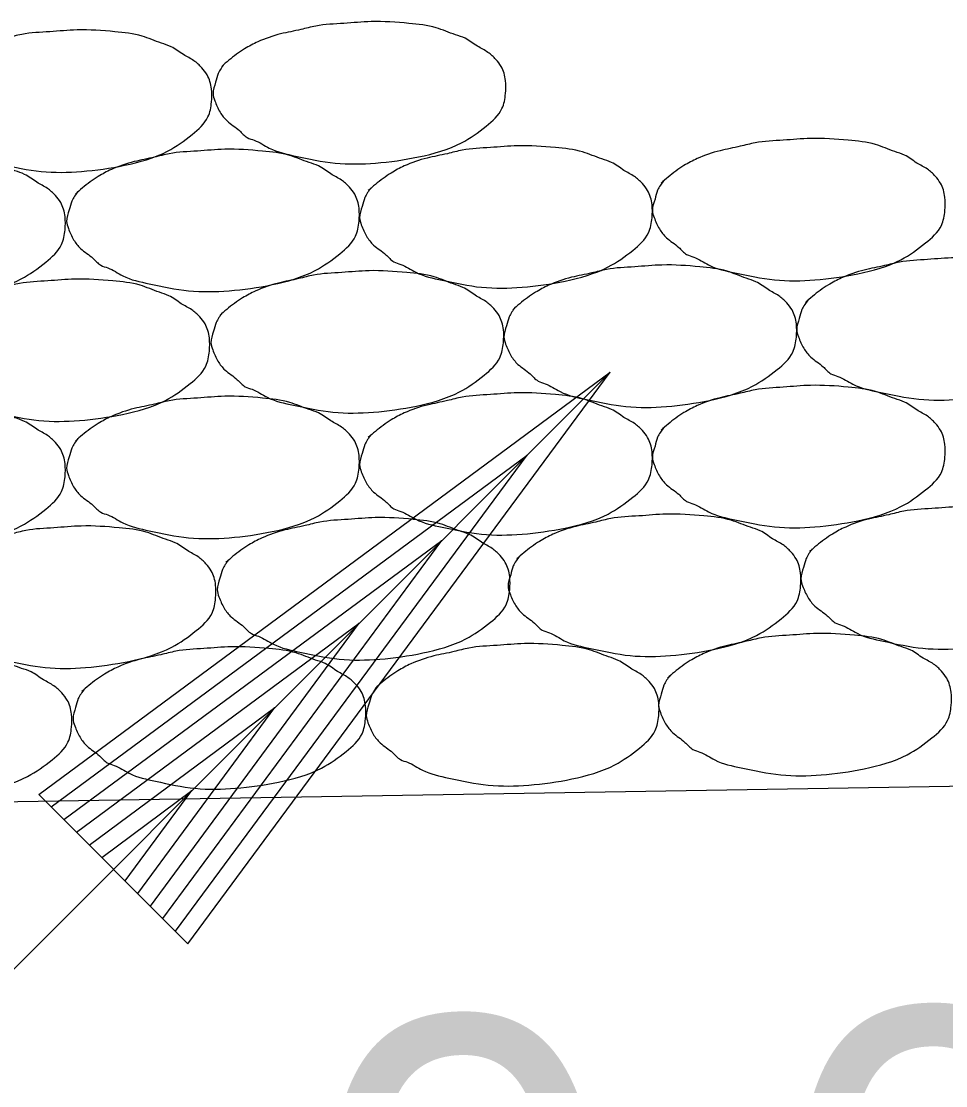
# Model space of a CAD drawing. Extents: x 634177 to 635904, y 289936 to 290970.
# Drawn here: x 635683.513 to 635684.829, y 290455.774 to 290457.288 of the extents above; entities that cross this region are included whole.
import ezdxf

# ---------------------------------------------------------------- set-up
doc = ezdxf.new("R2010")
doc.units = 0
for name, color, linetype in [('Level 13', 7, 'Continuous'), ('Level 3', 7, 'Continuous'), ('Level 43', 7, 'Continuous'), ('R_Dimension', 7, 'Continuous'), ('R_Draft', 7, 'Continuous')]:
    doc.layers.add(name, color=color, linetype=linetype)

msp = doc.modelspace()

# ---------------------------------------------------------------- linework, layer by layer
at = {"layer": 'Level 3'}
msp.add_line((635681.4857, 290456.1453), (635702.1107, 290456.4828), dxfattribs=at)
at = {"layer": 'Level 43'}
msp.add_line((635681.8218, 290454.2597), (635684.3513, 290456.7892), dxfattribs=at)
at = {"layer": 'R_Dimension'}
for p, q in [((635683.5382, 290456.1882), (635684.3513, 290456.7892)), ((635683.7503, 290455.976), (635684.3513, 290456.7892)), ((635683.5558, 290456.1705), (635684.2332, 290456.6711)), ((635683.7326, 290455.9937), (635684.2332, 290456.6711)), ((635683.5739, 290456.1525), (635684.1116, 290456.5495)), ((635683.7146, 290456.0118), (635684.1116, 290456.5495)), ((635683.5915, 290456.1348), (635683.9939, 290456.4318)), ((635683.6969, 290456.0294), (635683.9939, 290456.4318)), ((635683.6099, 290456.1164), (635683.874, 290456.3119)), ((635683.6789, 290456.0475), (635683.874, 290456.3119)), ((635683.5382, 290456.1882), (635683.7503, 290455.976)), ((635683.6276, 290456.0987), (635683.756, 290456.1938)), ((635683.6608, 290456.0655), (635683.756, 290456.1938))]:
    msp.add_line(p, q, dxfattribs=at)
at = {"layer": 'R_Draft'}
for points in [[(635683.3838, 290457.2159), (635683.375, 290457.2021), (635683.3713, 290457.1896), (635683.3675, 290457.1734), (635683.37, 290457.1634), (635683.3775, 290457.1471), (635683.3875, 290457.1346), (635683.405, 290457.1209), (635683.4163, 290457.1109), (635683.4263, 290457.1071), (635683.4475, 290457.0959), (635683.485, 290457.0846), (635683.5413, 290457.0746), (635683.5988, 290457.0746), (635683.66, 290457.0834), (635683.7213, 290457.1034), (635683.7563, 290457.1271), (635683.7788, 290457.1521), (635683.7838, 290457.1734), (635683.7838, 290457.1921), (635683.7775, 290457.2121), (635683.77, 290457.2221), (635683.7588, 290457.2321), (635683.7438, 290457.2409), (635683.7263, 290457.2521), (635683.7125, 290457.2571), (635683.685, 290457.2671), (635683.6463, 290457.2734), (635683.5925, 290457.2759), (635683.5538, 290457.2734), (635683.5138, 290457.2696), (635683.4925, 290457.2646), (635683.4638, 290457.2584), (635683.4313, 290457.2471), (635683.4125, 290457.2371), (635683.39, 290457.2209), (635683.38, 290457.2121)], [(635683.8022, 290457.2278), (635683.7935, 290457.214), (635683.7897, 290457.2015), (635683.786, 290457.1853), (635683.7885, 290457.1753), (635683.796, 290457.159), (635683.806, 290457.1465), (635683.8235, 290457.1328), (635683.8347, 290457.1228), (635683.8447, 290457.119), (635683.866, 290457.1078), (635683.9035, 290457.0965), (635683.9597, 290457.0865), (635684.0172, 290457.0865), (635684.0785, 290457.0953), (635684.1397, 290457.1153), (635684.1747, 290457.139), (635684.1972, 290457.164), (635684.2022, 290457.1853), (635684.2022, 290457.204), (635684.196, 290457.224), (635684.1885, 290457.234), (635684.1772, 290457.244), (635684.1622, 290457.2528), (635684.1447, 290457.264), (635684.131, 290457.269), (635684.1035, 290457.279), (635684.0647, 290457.2853), (635684.011, 290457.2878), (635683.9722, 290457.2853), (635683.9322, 290457.2815), (635683.911, 290457.2765), (635683.8822, 290457.2703), (635683.8497, 290457.259), (635683.831, 290457.249), (635683.8085, 290457.2328), (635683.7985, 290457.224)], [(635684.0107, 290457.0512), (635684.002, 290457.0374), (635683.9982, 290457.0249), (635683.9945, 290457.0087), (635683.997, 290456.9987), (635684.0045, 290456.9824), (635684.0145, 290456.9699), (635684.032, 290456.9562), (635684.0432, 290456.9462), (635684.0532, 290456.9424), (635684.0745, 290456.9312), (635684.112, 290456.9199), (635684.1682, 290456.9099), (635684.2257, 290456.9099), (635684.287, 290456.9187), (635684.3482, 290456.9387), (635684.3832, 290456.9624), (635684.4057, 290456.9874), (635684.4107, 290457.0087), (635684.4107, 290457.0274), (635684.4045, 290457.0474), (635684.397, 290457.0574), (635684.3857, 290457.0674), (635684.3707, 290457.0762), (635684.3532, 290457.0874), (635684.3395, 290457.0924), (635684.312, 290457.1024), (635684.2732, 290457.1087), (635684.2195, 290457.1112), (635684.1807, 290457.1087), (635684.1407, 290457.1049), (635684.1195, 290457.0999), (635684.0907, 290457.0937), (635684.0582, 290457.0824), (635684.0395, 290457.0724), (635684.017, 290457.0562), (635684.007, 290457.0474)], [(635684.4275, 290457.0616), (635684.4187, 290457.0479), (635684.415, 290457.0354), (635684.4112, 290457.0191), (635684.4137, 290457.0091), (635684.4212, 290456.9929), (635684.4312, 290456.9804), (635684.4487, 290456.9666), (635684.46, 290456.9566), (635684.47, 290456.9529), (635684.4912, 290456.9416), (635684.5287, 290456.9304), (635684.585, 290456.9204), (635684.6425, 290456.9204), (635684.7037, 290456.9291), (635684.765, 290456.9491), (635684.8, 290456.9729), (635684.8225, 290456.9979), (635684.8275, 290457.0191), (635684.8275, 290457.0379), (635684.8212, 290457.0579), (635684.8137, 290457.0679), (635684.8025, 290457.0779), (635684.7875, 290457.0866), (635684.77, 290457.0979), (635684.7562, 290457.1029), (635684.7287, 290457.1129), (635684.69, 290457.1191), (635684.6362, 290457.1216), (635684.5975, 290457.1191), (635684.5575, 290457.1154), (635684.5362, 290457.1104), (635684.5075, 290457.1041), (635684.475, 290457.0929), (635684.4562, 290457.0829), (635684.4337, 290457.0666), (635684.4237, 290457.0579)], [(635683.1754, 290457.0342), (635683.1667, 290457.0205), (635683.1629, 290457.008), (635683.1592, 290456.9917), (635683.1617, 290456.9817), (635683.1692, 290456.9655), (635683.1792, 290456.953), (635683.1967, 290456.9392), (635683.2079, 290456.9292), (635683.2179, 290456.9255), (635683.2392, 290456.9142), (635683.2767, 290456.903), (635683.3329, 290456.893), (635683.3904, 290456.893), (635683.4517, 290456.9017), (635683.5129, 290456.9217), (635683.5479, 290456.9455), (635683.5704, 290456.9705), (635683.5754, 290456.9917), (635683.5754, 290457.0105), (635683.5692, 290457.0305), (635683.5617, 290457.0405), (635683.5504, 290457.0505), (635683.5354, 290457.0592), (635683.5179, 290457.0705), (635683.5042, 290457.0755), (635683.4767, 290457.0855), (635683.4379, 290457.0917), (635683.3842, 290457.0942), (635683.3454, 290457.0917), (635683.3054, 290457.088), (635683.2842, 290457.083), (635683.2554, 290457.0767), (635683.2229, 290457.0655), (635683.2042, 290457.0555), (635683.1817, 290457.0392), (635683.1717, 290457.0305)], [(635683.5938, 290457.0461), (635683.5851, 290457.0324), (635683.5813, 290457.0199), (635683.5776, 290457.0036), (635683.5801, 290456.9936), (635683.5876, 290456.9774), (635683.5976, 290456.9649), (635683.6151, 290456.9511), (635683.6263, 290456.9411), (635683.6363, 290456.9374), (635683.6576, 290456.9261), (635683.6951, 290456.9149), (635683.7513, 290456.9049), (635683.8088, 290456.9049), (635683.8701, 290456.9136), (635683.9313, 290456.9336), (635683.9663, 290456.9574), (635683.9888, 290456.9824), (635683.9938, 290457.0036), (635683.9938, 290457.0224), (635683.9876, 290457.0424), (635683.9801, 290457.0524), (635683.9688, 290457.0624), (635683.9538, 290457.0711), (635683.9363, 290457.0824), (635683.9226, 290457.0874), (635683.8951, 290457.0974), (635683.8563, 290457.1036), (635683.8026, 290457.1061), (635683.7638, 290457.1036), (635683.7238, 290457.0999), (635683.7026, 290457.0949), (635683.6738, 290457.0886), (635683.6413, 290457.0774), (635683.6226, 290457.0674), (635683.6001, 290457.0511), (635683.5901, 290457.0424)], [(635684.6328, 290456.8919), (635684.6241, 290456.8781), (635684.6203, 290456.8656), (635684.6166, 290456.8494), (635684.6191, 290456.8394), (635684.6266, 290456.8231), (635684.6366, 290456.8106), (635684.6541, 290456.7969), (635684.6653, 290456.7869), (635684.6753, 290456.7831), (635684.6966, 290456.7719), (635684.7341, 290456.7606), (635684.7903, 290456.7506), (635684.8478, 290456.7506), (635684.9091, 290456.7594), (635684.9703, 290456.7794), (635685.0053, 290456.8031), (635685.0278, 290456.8281), (635685.0328, 290456.8494), (635685.0328, 290456.8681), (635685.0266, 290456.8881), (635685.0191, 290456.8981), (635685.0078, 290456.9081), (635684.9928, 290456.9169), (635684.9753, 290456.9281), (635684.9616, 290456.9331), (635684.9341, 290456.9431), (635684.8953, 290456.9494), (635684.8416, 290456.9519), (635684.8028, 290456.9494), (635684.7628, 290456.9456), (635684.7416, 290456.9406), (635684.7128, 290456.9344), (635684.6803, 290456.9231), (635684.6616, 290456.9131), (635684.6391, 290456.8969), (635684.6291, 290456.8881)], [(635683.7992, 290456.8734), (635683.7905, 290456.8597), (635683.7867, 290456.8472), (635683.783, 290456.8309), (635683.7855, 290456.8209), (635683.793, 290456.8047), (635683.803, 290456.7922), (635683.8205, 290456.7784), (635683.8317, 290456.7684), (635683.8417, 290456.7647), (635683.863, 290456.7534), (635683.9005, 290456.7422), (635683.9567, 290456.7322), (635684.0142, 290456.7322), (635684.0755, 290456.7409), (635684.1367, 290456.7609), (635684.1717, 290456.7847), (635684.1942, 290456.8097), (635684.1992, 290456.8309), (635684.1992, 290456.8497), (635684.193, 290456.8697), (635684.1855, 290456.8797), (635684.1742, 290456.8897), (635684.1592, 290456.8984), (635684.1417, 290456.9097), (635684.128, 290456.9147), (635684.1005, 290456.9247), (635684.0617, 290456.9309), (635684.008, 290456.9334), (635683.9692, 290456.9309), (635683.9292, 290456.9272), (635683.908, 290456.9222), (635683.8792, 290456.9159), (635683.8467, 290456.9047), (635683.828, 290456.8947), (635683.8055, 290456.8784), (635683.7955, 290456.8697)], [(635684.2161, 290456.8815), (635684.2074, 290456.8677), (635684.2036, 290456.8552), (635684.1999, 290456.839), (635684.2024, 290456.829), (635684.2099, 290456.8127), (635684.2199, 290456.8002), (635684.2374, 290456.7865), (635684.2486, 290456.7765), (635684.2586, 290456.7727), (635684.2799, 290456.7615), (635684.3174, 290456.7502), (635684.3736, 290456.7402), (635684.4311, 290456.7402), (635684.4924, 290456.749), (635684.5536, 290456.769), (635684.5886, 290456.7927), (635684.6111, 290456.8177), (635684.6161, 290456.839), (635684.6161, 290456.8577), (635684.6099, 290456.8777), (635684.6024, 290456.8877), (635684.5911, 290456.8977), (635684.5761, 290456.9065), (635684.5586, 290456.9177), (635684.5449, 290456.9227), (635684.5174, 290456.9327), (635684.4786, 290456.939), (635684.4249, 290456.9415), (635684.3861, 290456.939), (635684.3461, 290456.9352), (635684.3249, 290456.9302), (635684.2961, 290456.924), (635684.2636, 290456.9127), (635684.2449, 290456.9027), (635684.2224, 290456.8865), (635684.2124, 290456.8777)], [(635683.3808, 290456.8615), (635683.3721, 290456.8478), (635683.3683, 290456.8353), (635683.3646, 290456.819), (635683.3671, 290456.809), (635683.3746, 290456.7928), (635683.3846, 290456.7803), (635683.4021, 290456.7665), (635683.4133, 290456.7565), (635683.4233, 290456.7528), (635683.4446, 290456.7415), (635683.4821, 290456.7303), (635683.5383, 290456.7203), (635683.5958, 290456.7203), (635683.6571, 290456.729), (635683.7183, 290456.749), (635683.7533, 290456.7728), (635683.7758, 290456.7978), (635683.7808, 290456.819), (635683.7808, 290456.8378), (635683.7746, 290456.8578), (635683.7671, 290456.8678), (635683.7558, 290456.8778), (635683.7408, 290456.8865), (635683.7233, 290456.8978), (635683.7096, 290456.9028), (635683.6821, 290456.9128), (635683.6433, 290456.919), (635683.5896, 290456.9215), (635683.5508, 290456.919), (635683.5108, 290456.9153), (635683.4896, 290456.9103), (635683.4608, 290456.904), (635683.4283, 290456.8928), (635683.4096, 290456.8828), (635683.3871, 290456.8665), (635683.3771, 290456.8578)], [(635684.4275, 290456.7103), (635684.4187, 290456.6965), (635684.415, 290456.684), (635684.4112, 290456.6678), (635684.4137, 290456.6578), (635684.4212, 290456.6415), (635684.4312, 290456.629), (635684.4487, 290456.6153), (635684.46, 290456.6053), (635684.47, 290456.6015), (635684.4912, 290456.5903), (635684.5287, 290456.579), (635684.585, 290456.569), (635684.6425, 290456.569), (635684.7037, 290456.5778), (635684.765, 290456.5978), (635684.8, 290456.6215), (635684.8225, 290456.6465), (635684.8275, 290456.6678), (635684.8275, 290456.6865), (635684.8212, 290456.7065), (635684.8137, 290456.7165), (635684.8025, 290456.7265), (635684.7875, 290456.7353), (635684.77, 290456.7465), (635684.7562, 290456.7515), (635684.7287, 290456.7615), (635684.69, 290456.7678), (635684.6362, 290456.7703), (635684.5975, 290456.7678), (635684.5575, 290456.764), (635684.5362, 290456.759), (635684.5075, 290456.7528), (635684.475, 290456.7415), (635684.4562, 290456.7315), (635684.4337, 290456.7153), (635684.4237, 290456.7065)], [(635683.5938, 290456.6948), (635683.5851, 290456.681), (635683.5813, 290456.6685), (635683.5776, 290456.6523), (635683.5801, 290456.6423), (635683.5876, 290456.626), (635683.5976, 290456.6135), (635683.6151, 290456.5998), (635683.6263, 290456.5898), (635683.6363, 290456.586), (635683.6576, 290456.5748), (635683.6951, 290456.5635), (635683.7513, 290456.5535), (635683.8088, 290456.5535), (635683.8701, 290456.5623), (635683.9313, 290456.5823), (635683.9663, 290456.606), (635683.9888, 290456.631), (635683.9938, 290456.6523), (635683.9938, 290456.671), (635683.9876, 290456.691), (635683.9801, 290456.701), (635683.9688, 290456.711), (635683.9538, 290456.7198), (635683.9363, 290456.731), (635683.9226, 290456.736), (635683.8951, 290456.746), (635683.8563, 290456.7523), (635683.8026, 290456.7548), (635683.7638, 290456.7523), (635683.7238, 290456.7485), (635683.7026, 290456.7435), (635683.6738, 290456.7373), (635683.6413, 290456.726), (635683.6226, 290456.716), (635683.6001, 290456.6998), (635683.5901, 290456.691)], [(635684.0107, 290456.6998), (635684.002, 290456.6861), (635683.9982, 290456.6736), (635683.9945, 290456.6573), (635683.997, 290456.6473), (635684.0045, 290456.6311), (635684.0145, 290456.6186), (635684.032, 290456.6048), (635684.0432, 290456.5948), (635684.0532, 290456.5911), (635684.0745, 290456.5798), (635684.112, 290456.5686), (635684.1682, 290456.5586), (635684.2257, 290456.5586), (635684.287, 290456.5673), (635684.3482, 290456.5873), (635684.3832, 290456.6111), (635684.4057, 290456.6361), (635684.4107, 290456.6573), (635684.4107, 290456.6761), (635684.4045, 290456.6961), (635684.397, 290456.7061), (635684.3857, 290456.7161), (635684.3707, 290456.7248), (635684.3532, 290456.7361), (635684.3395, 290456.7411), (635684.312, 290456.7511), (635684.2732, 290456.7573), (635684.2195, 290456.7598), (635684.1807, 290456.7573), (635684.1407, 290456.7536), (635684.1195, 290456.7486), (635684.0907, 290456.7423), (635684.0582, 290456.7311), (635684.0395, 290456.7211), (635684.017, 290456.7048), (635684.007, 290456.6961)], [(635683.1754, 290456.6829), (635683.1667, 290456.6691), (635683.1629, 290456.6566), (635683.1592, 290456.6404), (635683.1617, 290456.6304), (635683.1692, 290456.6141), (635683.1792, 290456.6016), (635683.1967, 290456.5879), (635683.2079, 290456.5779), (635683.2179, 290456.5741), (635683.2392, 290456.5629), (635683.2767, 290456.5516), (635683.3329, 290456.5416), (635683.3904, 290456.5416), (635683.4517, 290456.5504), (635683.5129, 290456.5704), (635683.5479, 290456.5941), (635683.5704, 290456.6191), (635683.5754, 290456.6404), (635683.5754, 290456.6591), (635683.5692, 290456.6791), (635683.5617, 290456.6891), (635683.5504, 290456.6991), (635683.5354, 290456.7079), (635683.5179, 290456.7191), (635683.5042, 290456.7241), (635683.4767, 290456.7341), (635683.4379, 290456.7404), (635683.3842, 290456.7429), (635683.3454, 290456.7404), (635683.3054, 290456.7366), (635683.2842, 290456.7316), (635683.2554, 290456.7254), (635683.2229, 290456.7141), (635683.2042, 290456.7041), (635683.1817, 290456.6879), (635683.1717, 290456.6791)], [(635684.6388, 290456.5376), (635684.63, 290456.5238), (635684.6263, 290456.5113), (635684.6225, 290456.4951), (635684.625, 290456.4851), (635684.6325, 290456.4688), (635684.6425, 290456.4563), (635684.66, 290456.4426), (635684.6713, 290456.4326), (635684.6813, 290456.4288), (635684.7025, 290456.4176), (635684.74, 290456.4063), (635684.7963, 290456.3963), (635684.8538, 290456.3963), (635684.915, 290456.4051), (635684.9763, 290456.4251), (635685.0113, 290456.4488), (635685.0338, 290456.4738), (635685.0388, 290456.4951), (635685.0388, 290456.5138), (635685.0325, 290456.5338), (635685.025, 290456.5438), (635685.0138, 290456.5538), (635684.9988, 290456.5626), (635684.9813, 290456.5738), (635684.9675, 290456.5788), (635684.94, 290456.5888), (635684.9013, 290456.5951), (635684.8475, 290456.5976), (635684.8088, 290456.5951), (635684.7688, 290456.5913), (635684.7475, 290456.5863), (635684.7188, 290456.5801), (635684.6863, 290456.5688), (635684.6675, 290456.5588), (635684.645, 290456.5426), (635684.635, 290456.5338)], [(635683.8082, 290456.5221), (635683.7994, 290456.5083), (635683.7957, 290456.4958), (635683.7919, 290456.4796), (635683.7944, 290456.4696), (635683.8019, 290456.4533), (635683.8119, 290456.4408), (635683.8294, 290456.4271), (635683.8407, 290456.4171), (635683.8507, 290456.4133), (635683.8719, 290456.4021), (635683.9094, 290456.3908), (635683.9657, 290456.3808), (635684.0232, 290456.3808), (635684.0844, 290456.3896), (635684.1457, 290456.4096), (635684.1807, 290456.4333), (635684.2032, 290456.4583), (635684.2082, 290456.4796), (635684.2082, 290456.4983), (635684.2019, 290456.5183), (635684.1944, 290456.5283), (635684.1832, 290456.5383), (635684.1682, 290456.5471), (635684.1507, 290456.5583), (635684.1369, 290456.5633), (635684.1094, 290456.5733), (635684.0707, 290456.5796), (635684.0169, 290456.5821), (635683.9782, 290456.5796), (635683.9382, 290456.5758), (635683.9169, 290456.5708), (635683.8882, 290456.5646), (635683.8557, 290456.5533), (635683.8369, 290456.5433), (635683.8144, 290456.5271), (635683.8044, 290456.5183)], [(635684.2221, 290456.5271), (635684.2133, 290456.5134), (635684.2096, 290456.5009), (635684.2058, 290456.4846), (635684.2083, 290456.4746), (635684.2158, 290456.4584), (635684.2258, 290456.4459), (635684.2433, 290456.4321), (635684.2546, 290456.4221), (635684.2646, 290456.4184), (635684.2858, 290456.4071), (635684.3233, 290456.3959), (635684.3796, 290456.3859), (635684.4371, 290456.3859), (635684.4983, 290456.3946), (635684.5596, 290456.4146), (635684.5946, 290456.4384), (635684.6171, 290456.4634), (635684.6221, 290456.4846), (635684.6221, 290456.5034), (635684.6158, 290456.5234), (635684.6083, 290456.5334), (635684.5971, 290456.5434), (635684.5821, 290456.5521), (635684.5646, 290456.5634), (635684.5508, 290456.5684), (635684.5233, 290456.5784), (635684.4846, 290456.5846), (635684.4308, 290456.5871), (635684.3921, 290456.5846), (635684.3521, 290456.5809), (635684.3308, 290456.5759), (635684.3021, 290456.5696), (635684.2696, 290456.5584), (635684.2508, 290456.5484), (635684.2283, 290456.5321), (635684.2183, 290456.5234)], [(635683.3897, 290456.5102), (635683.381, 290456.4964), (635683.3772, 290456.4839), (635683.3735, 290456.4677), (635683.376, 290456.4577), (635683.3835, 290456.4414), (635683.3935, 290456.4289), (635683.411, 290456.4152), (635683.4222, 290456.4052), (635683.4322, 290456.4014), (635683.4535, 290456.3902), (635683.491, 290456.3789), (635683.5472, 290456.3689), (635683.6047, 290456.3689), (635683.666, 290456.3777), (635683.7272, 290456.3977), (635683.7622, 290456.4214), (635683.7847, 290456.4464), (635683.7897, 290456.4677), (635683.7897, 290456.4864), (635683.7835, 290456.5064), (635683.776, 290456.5164), (635683.7647, 290456.5264), (635683.7497, 290456.5352), (635683.7322, 290456.5464), (635683.7185, 290456.5514), (635683.691, 290456.5614), (635683.6522, 290456.5677), (635683.5985, 290456.5702), (635683.5597, 290456.5677), (635683.5197, 290456.5639), (635683.4985, 290456.5589), (635683.4697, 290456.5527), (635683.4372, 290456.5414), (635683.4185, 290456.5314), (635683.396, 290456.5152), (635683.386, 290456.5064)], [(635684.4364, 290456.3574), (635684.4276, 290456.3437), (635684.4239, 290456.3312), (635684.4201, 290456.3149), (635684.4226, 290456.3049), (635684.4301, 290456.2887), (635684.4401, 290456.2762), (635684.4576, 290456.2624), (635684.4689, 290456.2524), (635684.4789, 290456.2487), (635684.5001, 290456.2374), (635684.5376, 290456.2262), (635684.5939, 290456.2162), (635684.6514, 290456.2162), (635684.7126, 290456.2249), (635684.7739, 290456.2449), (635684.8089, 290456.2687), (635684.8314, 290456.2937), (635684.8364, 290456.3149), (635684.8364, 290456.3337), (635684.8301, 290456.3537), (635684.8226, 290456.3637), (635684.8114, 290456.3737), (635684.7964, 290456.3824), (635684.7789, 290456.3937), (635684.7651, 290456.3987), (635684.7376, 290456.4087), (635684.6989, 290456.4149), (635684.6451, 290456.4174), (635684.6064, 290456.4149), (635684.5664, 290456.4112), (635684.5451, 290456.4062), (635684.5164, 290456.3999), (635684.4839, 290456.3887), (635684.4651, 290456.3787), (635684.4426, 290456.3624), (635684.4326, 290456.3537)], [(635683.603, 290456.3384), (635683.5943, 290456.3246), (635683.5905, 290456.3121), (635683.5868, 290456.2959), (635683.5893, 290456.2859), (635683.5968, 290456.2696), (635683.6068, 290456.2571), (635683.6243, 290456.2434), (635683.6355, 290456.2334), (635683.6455, 290456.2296), (635683.6668, 290456.2184), (635683.7043, 290456.2071), (635683.7605, 290456.1971), (635683.818, 290456.1971), (635683.8793, 290456.2059), (635683.9405, 290456.2259), (635683.9755, 290456.2496), (635683.998, 290456.2746), (635684.003, 290456.2959), (635684.003, 290456.3146), (635683.9968, 290456.3346), (635683.9893, 290456.3446), (635683.978, 290456.3546), (635683.963, 290456.3634), (635683.9455, 290456.3746), (635683.9318, 290456.3796), (635683.9043, 290456.3896), (635683.8655, 290456.3959), (635683.8118, 290456.3984), (635683.773, 290456.3959), (635683.733, 290456.3921), (635683.7118, 290456.3871), (635683.683, 290456.3809), (635683.6505, 290456.3696), (635683.6318, 290456.3596), (635683.6093, 290456.3434), (635683.5993, 290456.3346)], [(635684.0202, 290456.3429), (635684.0115, 290456.3291), (635684.0077, 290456.3166), (635684.004, 290456.3004), (635684.0065, 290456.2904), (635684.014, 290456.2741), (635684.024, 290456.2616), (635684.0415, 290456.2479), (635684.0527, 290456.2379), (635684.0627, 290456.2341), (635684.084, 290456.2229), (635684.1215, 290456.2116), (635684.1777, 290456.2016), (635684.2352, 290456.2016), (635684.2965, 290456.2104), (635684.3577, 290456.2304), (635684.3927, 290456.2541), (635684.4152, 290456.2791), (635684.4202, 290456.3004), (635684.4202, 290456.3191), (635684.414, 290456.3391), (635684.4065, 290456.3491), (635684.3952, 290456.3591), (635684.3802, 290456.3679), (635684.3627, 290456.3791), (635684.349, 290456.3841), (635684.3215, 290456.3941), (635684.2827, 290456.4004), (635684.229, 290456.4029), (635684.1902, 290456.4004), (635684.1502, 290456.3966), (635684.129, 290456.3916), (635684.1002, 290456.3854), (635684.0677, 290456.3741), (635684.049, 290456.3641), (635684.0265, 290456.3479), (635684.0165, 290456.3391)], [(635683.1846, 290456.3265), (635683.1759, 290456.3127), (635683.1721, 290456.3002), (635683.1684, 290456.284), (635683.1709, 290456.274), (635683.1784, 290456.2577), (635683.1884, 290456.2452), (635683.2059, 290456.2315), (635683.2171, 290456.2215), (635683.2271, 290456.2177), (635683.2484, 290456.2065), (635683.2859, 290456.1952), (635683.3421, 290456.1852), (635683.3996, 290456.1852), (635683.4609, 290456.194), (635683.5221, 290456.214), (635683.5571, 290456.2377), (635683.5796, 290456.2627), (635683.5846, 290456.284), (635683.5846, 290456.3027), (635683.5784, 290456.3227), (635683.5709, 290456.3327), (635683.5596, 290456.3427), (635683.5446, 290456.3515), (635683.5271, 290456.3627), (635683.5134, 290456.3677), (635683.4859, 290456.3777), (635683.4471, 290456.384), (635683.3934, 290456.3865), (635683.3546, 290456.384), (635683.3146, 290456.3802), (635683.2934, 290456.3752), (635683.2646, 290456.369), (635683.2321, 290456.3577), (635683.2134, 290456.3477), (635683.1909, 290456.3315), (635683.1809, 290456.3227)]]:
    msp.add_spline(points, degree=3, dxfattribs=at)

# ---------------------------------------------------------------- texts
at = {"layer": 'Level 13'}
msp.add_text('0.02 FT. PER FT.', height=0.599991, rotation=1.0577, dxfattribs=at).set_placement((635683.9253, 290455.2668))

doc.saveas('drawing.dxf')
